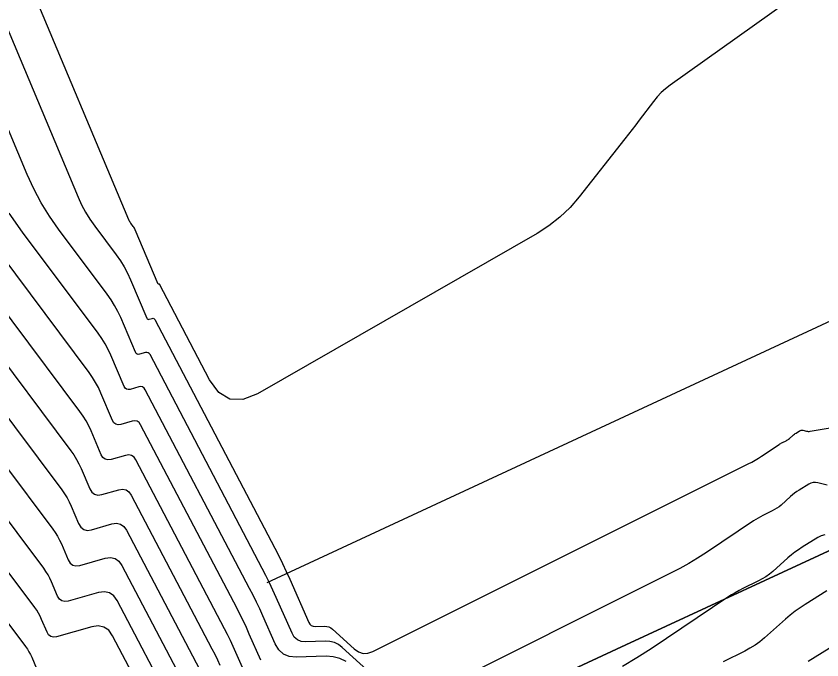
# Model space of a CAD drawing. Extents: x 1354696 to 1366163, y 660729 to 670380.
# Drawn here: x 1361392.43 to 1361415.7, y 664733.53 to 664752.12 of the extents above; entities that cross this region are included whole.
import ezdxf

# ---------------------------------------------------------------- set-up
doc = ezdxf.new("R2010")
doc.units = 0
for name, color, linetype in [('R_Contours', 7, 'Continuous'), ('R_Erosion', 7, 'Continuous'), ('R_Fin Surface', 7, 'Continuous')]:
    doc.layers.add(name, color=color, linetype=linetype)

msp = doc.modelspace()

# ---------------------------------------------------------------- linework, layer by layer
at = {"layer": 'R_Contours'}
for points in [[(1361421.128, 664757.117), (1361411.32, 664750.131), (1361411.185, 664750.028), (1361411.06, 664749.915), (1361410.944, 664749.793), (1361410.837, 664749.661), (1361410.426, 664749.116), (1361410.323, 664748.98), (1361410.219, 664748.844), (1361410.115, 664748.71), (1361410.01, 664748.575), (1361408.695, 664746.904), (1361408.428, 664746.596), (1361408.136, 664746.317), (1361407.817, 664746.068), (1361407.474, 664745.848), (1361399.402, 664741.216), (1361398.977, 664741.047), (1361398.604, 664741.058), (1361398.284, 664741.249), (1361398.016, 664741.62), (1361396.57, 664744.378), (1361396.568, 664744.38), (1361396.566, 664744.382), (1361396.564, 664744.382), (1361396.561, 664744.382), (1361396.548, 664744.378), (1361396.545, 664744.378), (1361396.543, 664744.379), (1361396.541, 664744.38), (1361396.539, 664744.383), (1361395.872, 664745.949), (1361395.86, 664745.975), (1361395.847, 664746), (1361395.832, 664746.025), (1361395.815, 664746.048), (1361395.746, 664746.141), (1361395.729, 664746.164), (1361395.714, 664746.189), (1361395.701, 664746.214), (1361395.689, 664746.24), (1361392.81, 664753.108)], [(1361390.694, 664755.311), (1361394.223, 664746.892), (1361394.323, 664746.672), (1361394.437, 664746.459), (1361394.563, 664746.254), (1361394.702, 664746.056), (1361395.324, 664745.224), (1361395.443, 664745.054), (1361395.552, 664744.877), (1361395.65, 664744.695), (1361395.737, 664744.506), (1361396.209, 664743.397), (1361396.22, 664743.379), (1361396.235, 664743.367), (1361396.253, 664743.363), (1361396.274, 664743.366), (1361396.366, 664743.392), (1361396.388, 664743.395), (1361396.406, 664743.391), (1361396.422, 664743.381), (1361396.435, 664743.363), (1361399.9, 664736.753), (1361400.014, 664736.531), (1361400.124, 664736.308), (1361400.23, 664736.083), (1361400.333, 664735.855), (1361400.884, 664734.609), (1361400.916, 664734.556), (1361400.957, 664734.519), (1361401.009, 664734.497), (1361401.071, 664734.491), (1361401.338, 664734.499), (1361401.402, 664734.495), (1361401.462, 664734.48), (1361401.518, 664734.452), (1361401.57, 664734.413), (1361402.198, 664733.843), (1361402.322, 664733.755), (1361402.453, 664733.714), (1361402.59, 664733.718), (1361402.733, 664733.769), (1361413.575, 664739.188), (1361413.673, 664739.239), (1361413.77, 664739.294), (1361413.865, 664739.351), (1361413.958, 664739.411), (1361414.464, 664739.75), (1361414.488, 664739.766), (1361414.512, 664739.78), (1361414.537, 664739.794), (1361414.562, 664739.807), (1361414.665, 664739.857), (1361414.69, 664739.871), (1361414.714, 664739.886), (1361414.737, 664739.902), (1361414.759, 664739.92), (1361414.859, 664740.01), (1361414.881, 664740.029), (1361414.904, 664740.047), (1361414.928, 664740.063), (1361414.952, 664740.079), (1361415.056, 664740.144), (1361415.079, 664740.155), (1361415.102, 664740.162), (1361415.127, 664740.163), (1361415.152, 664740.159), (1361415.255, 664740.135), (1361415.281, 664740.13), (1361415.306, 664740.128), (1361415.332, 664740.128), (1361415.358, 664740.131), (1361416.975, 664740.399)], [(1361403.179, 664732.677), (1361401.85, 664733.885), (1361401.741, 664733.967), (1361401.623, 664734.025), (1361401.496, 664734.058), (1361401.359, 664734.066), (1361400.795, 664734.049), (1361400.665, 664734.062), (1361400.555, 664734.108), (1361400.466, 664734.187), (1361400.399, 664734.299), (1361399.944, 664735.327), (1361399.848, 664735.541), (1361399.748, 664735.753), (1361399.644, 664735.963), (1361399.537, 664736.171), (1361396.299, 664742.348), (1361396.276, 664742.381), (1361396.247, 664742.401), (1361396.212, 664742.408), (1361396.172, 664742.402), (1361396, 664742.354), (1361395.96, 664742.348), (1361395.927, 664742.356), (1361395.9, 664742.377), (1361395.879, 664742.412), (1361395.452, 664743.416), (1361395.37, 664743.594), (1361395.277, 664743.766), (1361395.175, 664743.932), (1361395.062, 664744.093), (1361393.657, 664745.971), (1361393.396, 664746.344), (1361393.159, 664746.73), (1361392.946, 664747.131), (1361392.757, 664747.545), (1361389.678, 664754.889)], [(1361382.076, 664748.126), (1361392.708, 664733.911), (1361392.758, 664733.839), (1361392.805, 664733.764), (1361392.846, 664733.686), (1361392.883, 664733.606), (1361393.022, 664733.28)], [(1361396.636, 664731.518), (1361395.217, 664734.226), (1361395.106, 664734.381), (1361394.969, 664734.476), (1361394.807, 664734.51), (1361394.617, 664734.483), (1361393.598, 664734.195), (1361393.509, 664734.183), (1361393.434, 664734.201), (1361393.373, 664734.248), (1361393.326, 664734.326), (1361393.169, 664734.696), (1361393.127, 664734.787), (1361393.079, 664734.875), (1361393.027, 664734.96), (1361392.969, 664735.042), (1361383.457, 664747.762)], [(1361396.999, 664732.1), (1361395.352, 664735.241), (1361395.252, 664735.381), (1361395.129, 664735.467), (1361394.982, 664735.497), (1361394.812, 664735.473), (1361393.935, 664735.226), (1361393.835, 664735.212), (1361393.751, 664735.231), (1361393.682, 664735.285), (1361393.63, 664735.372), (1361393.454, 664735.786), (1361393.407, 664735.888), (1361393.354, 664735.986), (1361393.295, 664736.082), (1361393.231, 664736.173), (1361384.837, 664747.397)], [(1361386.218, 664747.032), (1361393.492, 664737.305), (1361393.564, 664737.203), (1361393.629, 664737.098), (1361393.687, 664736.989), (1361393.739, 664736.876), (1361393.935, 664736.417), (1361393.992, 664736.321), (1361394.068, 664736.262), (1361394.161, 664736.24), (1361394.272, 664736.256), (1361395.006, 664736.463), (1361395.158, 664736.485), (1361395.289, 664736.457), (1361395.399, 664736.381), (1361395.487, 664736.256), (1361397.361, 664732.682)], [(1361387.598, 664746.668), (1361393.754, 664738.436), (1361393.832, 664738.325), (1361393.904, 664738.209), (1361393.968, 664738.089), (1361394.025, 664737.966), (1361394.239, 664737.463), (1361394.302, 664737.358), (1361394.385, 664737.293), (1361394.487, 664737.269), (1361394.609, 664737.286), (1361395.2, 664737.453), (1361395.334, 664737.472), (1361395.448, 664737.448), (1361395.545, 664737.381), (1361395.623, 664737.271), (1361397.724, 664733.263)], [(1361388.978, 664746.303), (1361394.016, 664739.567), (1361394.101, 664739.446), (1361394.178, 664739.32), (1361394.248, 664739.19), (1361394.31, 664739.056), (1361394.56, 664738.469), (1361394.619, 664738.371), (1361394.696, 664738.311), (1361394.791, 664738.289), (1361394.905, 664738.304), (1361395.395, 664738.443), (1361395.509, 664738.459), (1361395.608, 664738.438), (1361395.691, 664738.381), (1361395.758, 664738.287), (1361398.087, 664733.845), (1361398.167, 664733.689), (1361398.244, 664733.533), (1361398.318, 664733.374)], [(1361401.964, 664733.482), (1361401.784, 664733.57), (1361401.589, 664733.62), (1361401.381, 664733.633), (1361400.519, 664733.607), (1361400.32, 664733.626), (1361400.153, 664733.696), (1361400.017, 664733.817), (1361399.914, 664733.989), (1361399.556, 664734.799), (1361399.466, 664734.999), (1361399.372, 664735.198), (1361399.275, 664735.395), (1361399.175, 664735.59), (1361396.164, 664741.332), (1361396.13, 664741.381), (1361396.087, 664741.41), (1361396.036, 664741.421), (1361395.978, 664741.412), (1361395.726, 664741.341), (1361395.668, 664741.333), (1361395.619, 664741.345), (1361395.58, 664741.376), (1361395.549, 664741.426), (1361395.166, 664742.326), (1361395.089, 664742.493), (1361395.003, 664742.655), (1361394.906, 664742.811), (1361394.801, 664742.961), (1361392.613, 664745.887), (1361392.229, 664746.434)], [(1361399.086, 664733.049), (1361398.779, 664733.743), (1361398.701, 664733.916), (1361398.62, 664734.088), (1361398.536, 664734.258), (1361398.449, 664734.426), (1361395.893, 664739.302), (1361395.837, 664739.381), (1361395.768, 664739.429), (1361395.685, 664739.446), (1361395.589, 664739.433), (1361395.178, 664739.317), (1361395.083, 664739.304), (1361395.004, 664739.322), (1361394.939, 664739.373), (1361394.89, 664739.455), (1361394.596, 664740.146), (1361394.529, 664740.291), (1361394.453, 664740.432), (1361394.369, 664740.568), (1361394.277, 664740.699), (1361390.359, 664745.938)], [(1361399.498, 664733.522), (1361399.167, 664734.271), (1361399.083, 664734.458), (1361398.996, 664734.643), (1361398.905, 664734.826), (1361398.812, 664735.008), (1361396.029, 664740.317), (1361395.983, 664740.381), (1361395.927, 664740.42), (1361395.861, 664740.433), (1361395.783, 664740.423), (1361395.452, 664740.329), (1361395.376, 664740.319), (1361395.311, 664740.334), (1361395.259, 664740.374), (1361395.22, 664740.441), (1361394.881, 664741.236), (1361394.809, 664741.392), (1361394.728, 664741.543), (1361394.638, 664741.689), (1361394.539, 664741.83), (1361391.568, 664745.802)], [(1361415.855, 664738.578), (1361415.578, 664738.645), (1361415.51, 664738.655), (1361415.444, 664738.651), (1361415.38, 664738.634), (1361415.319, 664738.603), (1361415.04, 664738.429), (1361414.974, 664738.387), (1361414.911, 664738.341), (1361414.849, 664738.293), (1361414.79, 664738.242), (1361414.519, 664738.001), (1361414.461, 664737.952), (1361414.399, 664737.908), (1361414.334, 664737.868), (1361414.267, 664737.832), (1361413.991, 664737.696), (1361413.922, 664737.661), (1361413.855, 664737.624), (1361413.79, 664737.585), (1361413.725, 664737.543), (1361412.363, 664736.63), (1361412.112, 664736.468), (1361411.857, 664736.314), (1361411.597, 664736.168), (1361411.332, 664736.03), (1361404.312, 664732.521)], [(1361415.786, 664737.14), (1361415.682, 664737.112), (1361415.582, 664737.062), (1361415.128, 664736.779), (1361415.021, 664736.71), (1361414.918, 664736.635), (1361414.817, 664736.557), (1361414.72, 664736.474), (1361414.28, 664736.082), (1361414.184, 664736.003), (1361414.084, 664735.93), (1361413.979, 664735.864), (1361413.869, 664735.806), (1361413.419, 664735.585), (1361413.308, 664735.528), (1361413.199, 664735.468), (1361413.092, 664735.404), (1361412.987, 664735.336), (1361410.768, 664733.849), (1361410.36, 664733.585), (1361409.944, 664733.334)], [(1361415.845, 664735.521), (1361415.216, 664735.129), (1361415.068, 664735.033), (1361414.924, 664734.93), (1361414.785, 664734.821), (1361414.651, 664734.706), (1361414.041, 664734.163), (1361413.908, 664734.053), (1361413.769, 664733.952), (1361413.623, 664733.861), (1361413.47, 664733.78), (1361412.848, 664733.474)], [(1361416.108, 664733.98), (1361415.304, 664733.479)]]:
    msp.add_lwpolyline(points, dxfattribs=at)
at = {"layer": 'R_Erosion'}
for points in [[(1361387.365, 664723.431), (1361389.534, 664724.438), (1361389.696, 664724.513), (1361391.9, 664725.537), (1361396.435, 664727.642), (1361400.97, 664729.748), (1361404.362, 664731.322), (1361405.505, 664731.853), (1361410.04, 664733.959), (1361412.371, 664735.041), (1361414.575, 664736.064), (1361416.646, 664737.025), (1361419.11, 664738.17), (1361423.645, 664740.275), (1361427.038, 664741.85), (1361428.18, 664742.381), (1361432.716, 664744.486), (1361437.251, 664746.592)], [(1361437.251, 664746.592), (1361432.716, 664744.486), (1361428.18, 664742.381), (1361427.038, 664741.85), (1361423.645, 664740.275), (1361419.11, 664738.17), (1361416.646, 664737.025), (1361414.575, 664736.064), (1361412.371, 664735.041), (1361410.04, 664733.959), (1361405.505, 664731.853), (1361404.362, 664731.322), (1361400.97, 664729.748), (1361396.435, 664727.642), (1361391.9, 664725.537), (1361389.696, 664724.513), (1361389.534, 664724.438), (1361387.365, 664723.431)]]:
    msp.add_lwpolyline(points, dxfattribs=at)
at = {"layer": 'R_Fin Surface'}
msp.add_line((1361399.686, 664735.766), (1361443.222, 664755.979), dxfattribs=at)

doc.saveas('drawing.dxf')
